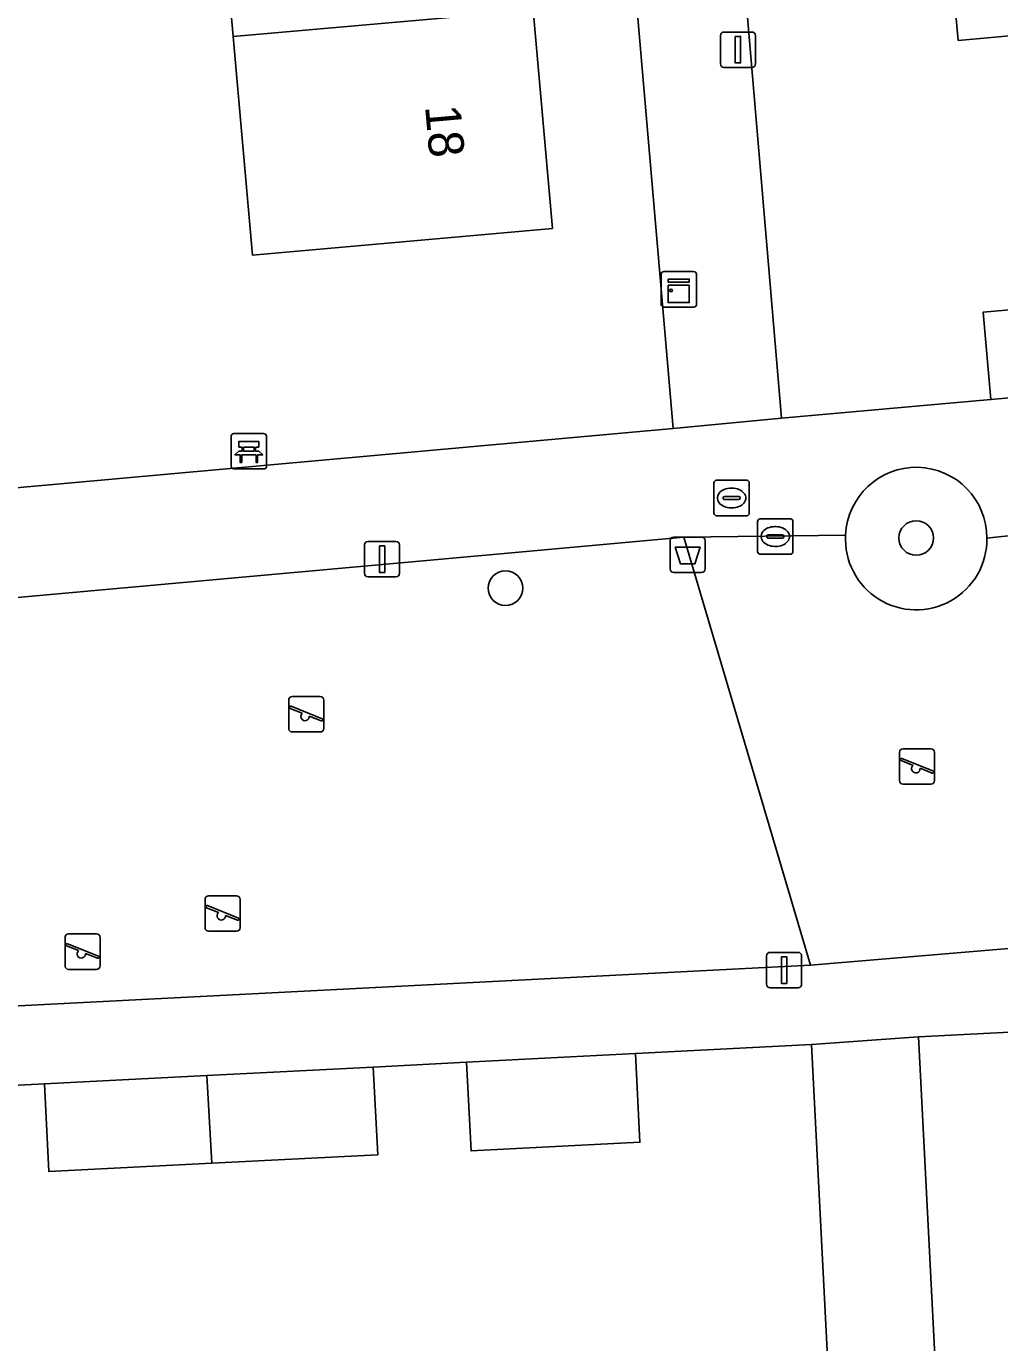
# Model space of a CAD drawing. Extents: x 160554 to 161248, y 385329 to 386506.
# Drawn here: x 160903.9 to 160931.4, y 385456.67 to 385493.85 of the extents above; entities that cross this region are included whole.
import ezdxf

# ---------------------------------------------------------------- set-up
doc = ezdxf.new("R2010")
doc.units = 0
for name, color, linetype in [('IMGEO_Afvalbak', 7, 'Continuous'), ('IMGEO_Bank', 7, 'Continuous'), ('IMGEO_Boom', 7, 'Continuous'), ('IMGEO_Brandkraan', 7, 'Continuous'), ('IMGEO_Erf', 7, 'Continuous'), ('IMGEO_Groenvoorziening', 7, 'Continuous'), ('IMGEO_Kast', 7, 'Continuous'), ('IMGEO_Lichtmast', 7, 'Continuous'), ('IMGEO_Pand', 7, 'Continuous'), ('IMGEO_Pand_nummerreeks', 7, 'Continuous'), ('IMGEO_Rioolput', 7, 'Continuous'), ('IMGEO_Speelvoorziening', 7, 'Continuous'), ('IMGEO_Voetpad_open', 7, 'Continuous')]:
    doc.layers.add(name, color=color, linetype=linetype)

msp = doc.modelspace()

# ---------------------------------------------------------------- linework, layer by layer
at = {"layer": 'IMGEO_Afvalbak'}
for p, q in [((160922.186, 385479.422), (160922.976, 385479.422)), ((160922.976, 385479.422), (160922.186, 385479.422)), ((160922.086, 385478.522), (160922.086, 385479.322)), ((160922.086, 385479.322), (160922.086, 385478.522)), ((160923.076, 385479.322), (160923.076, 385478.522)), ((160923.076, 385478.522), (160923.076, 385479.322)), ((160922.976, 385478.422), (160922.186, 385478.422)), ((160922.186, 385478.422), (160922.976, 385478.422))]:
    msp.add_line(p, q, dxfattribs=at)
msp.add_lwpolyline([(160922.229, 385479.136), (160922.933, 385479.136), (160922.784, 385478.666), (160922.378, 385478.666), (160922.229, 385479.136)], dxfattribs=at)
for centre, start, end in [((160922.186, 385479.322), 90, 180), ((160922.186, 385479.322), 90, 180), ((160922.976, 385479.322), 0, 90), ((160922.976, 385479.322), 360, 90), ((160922.186, 385478.522), 180, 270), ((160922.186, 385478.522), 180, 270), ((160922.976, 385478.522), 270, 0), ((160922.976, 385478.522), 270, 0)]:
    msp.add_arc(centre, 0.1, start, end, dxfattribs=at)
at = {"layer": 'IMGEO_Bank'}
for p, q in [((160909.758, 385482.345), (160910.599, 385482.345)), ((160910.599, 385482.345), (160909.758, 385482.345)), ((160909.683, 385481.42), (160909.683, 385482.261)), ((160909.683, 385482.261), (160909.683, 385481.42)), ((160909.992, 385481.851), (160909.992, 385481.957)), ((160910.036, 385481.957), (160910.036, 385481.851)), ((160910.324, 385481.963), (160910.042, 385481.963)), ((160910.33, 385481.851), (160910.33, 385481.957)), ((160910.374, 385481.957), (160910.374, 385481.851)), ((160910.683, 385482.27), (160910.683, 385481.429)), ((160910.683, 385481.429), (160910.683, 385482.27)), ((160910.38, 385481.743), (160909.987, 385481.743)), ((160910.042, 385481.845), (160910.324, 385481.845)), ((160910.608, 385481.345), (160909.767, 385481.345)), ((160909.767, 385481.345), (160910.608, 385481.345))]:
    msp.add_line(p, q, dxfattribs=at)
for points in [[(160909.986, 385481.963), (160909.9, 385481.963), (160909.9, 385482.124), (160910.463, 385482.124), (160910.463, 385481.963), (160910.38, 385481.963)], [(160909.93, 385481.743), (160909.788, 385481.743), (160909.9, 385481.845), (160909.986, 385481.845)], [(160909.98, 385481.736), (160909.98, 385481.529), (160909.937, 385481.529), (160909.937, 385481.736)], [(160910.38, 385481.845), (160910.463, 385481.845), (160910.575, 385481.743), (160910.436, 385481.743)], [(160910.43, 385481.736), (160910.43, 385481.529), (160910.386, 385481.529), (160910.386, 385481.736)]]:
    msp.add_lwpolyline(points, dxfattribs=at)
for centre, radius, start, end in [((160909.761, 385482.267), 0.0779, 92.4484, 184.2845), ((160909.761, 385482.267), 0.0779, 92.4484, 184.2845), ((160910.605, 385482.267), 0.0779, 2.4484, 94.2845), ((160910.605, 385482.267), 0.0779, 2.4484, 94.2845), ((160909.985, 385481.956), 0.00671, 2.8957, 87.1043), ((160910.042, 385481.956), 0.00671, 92.8957, 177.1043), ((160910.324, 385481.956), 0.00671, 2.8957, 87.1043), ((160910.381, 385481.956), 0.00671, 92.8957, 177.1043), ((160909.93, 385481.736), 0.00671, 2.8957, 87.1043), ((160909.987, 385481.736), 0.00671, 92.8957, 177.1043), ((160909.985, 385481.852), 0.00671, 272.8957, 357.1043), ((160910.042, 385481.852), 0.00671, 182.8957, 267.1043), ((160910.324, 385481.852), 0.00671, 272.8957, 357.1043), ((160910.381, 385481.852), 0.00671, 182.8957, 267.1043), ((160910.379, 385481.736), 0.00671, 2.8957, 87.1043), ((160910.436, 385481.736), 0.00671, 92.8957, 177.1043), ((160909.761, 385481.423), 0.0779, 182.4484, 274.2845), ((160909.761, 385481.423), 0.0779, 182.4484, 274.2845), ((160910.605, 385481.423), 0.0779, 272.4484, 4.2845), ((160910.605, 385481.423), 0.0779, 272.4484, 4.2845)]:
    msp.add_arc(centre, radius, start, end, dxfattribs=at)
at = {"layer": 'IMGEO_Boom'}
for centre in [(160929.039, 385479.396), (160917.433, 385477.979)]:
    msp.add_circle(centre, 0.489, dxfattribs=at)
at = {"layer": 'IMGEO_Brandkraan'}
for p, q in [((160923.321, 385480.099), (160923.321, 385480.951)), ((160923.396, 385481.025), (160924.248, 385481.025)), ((160924.322, 385480.951), (160924.322, 385480.099)), ((160923.58, 385480.519), (160923.58, 385480.531)), ((160924.018, 385480.482), (160923.62, 385480.482)), ((160923.623, 385480.568), (160924.021, 385480.568)), ((160923.809, 385480.805), (160923.834, 385480.805)), ((160924.064, 385480.531), (160924.064, 385480.519)), ((160923.832, 385480.245), (160923.807, 385480.245)), ((160924.248, 385480.025), (160923.396, 385480.025))]:
    msp.add_line(p, q, dxfattribs=at)
for points in [[(160923.321, 385480.099), (160923.321, 385480.951)], [(160923.396, 385481.025), (160924.248, 385481.025)], [(160924.322, 385480.951), (160924.322, 385480.099)], [(160924.248, 385480.025), (160923.396, 385480.025)]]:
    msp.add_lwpolyline(points, dxfattribs=at)
for centre, radius, start, end in [((160923.398, 385480.949), 0.0765, 91.552, 178.448), ((160923.398, 385480.949), 0.0765, 91.552, 178.448), ((160924.246, 385480.949), 0.0765, 1.552, 88.448), ((160924.246, 385480.949), 0.0765, 1.552, 88.448), ((160923.62, 385480.528), 0.0403, 85.8775, 175.7526), ((160923.617, 385480.518), 0.0366, 178.938, 274.7102), ((160924.021, 385480.525), 0.043, 264.8664, 352.4533), ((160924.025, 385480.53), 0.0386, 1.7309, 96.639), ((160923.398, 385480.101), 0.0765, 181.552, 268.448), ((160923.398, 385480.101), 0.0765, 181.552, 268.448), ((160924.246, 385480.101), 0.0765, 271.552, 358.448), ((160924.246, 385480.101), 0.0765, 271.552, 358.448)]:
    msp.add_arc(centre, radius, start, end, dxfattribs=at)
for centre, major_axis, ratio, start_param, end_param in [((160923.808, 385480.525), (-0.387, 0.002), 0.722429, 4.712389, 7.853982), ((160923.833, 385480.525), (-0.39, 0.002), 0.717154, 1.570796, 4.712389)]:
    msp.add_ellipse(centre, major_axis=major_axis, ratio=ratio, start_param=start_param, end_param=end_param, dxfattribs=at)
at = {"layer": 'IMGEO_Erf'}
msp.add_lwpolyline([(160907.099, 385523.44), (160906.571, 385529.417), (160906.043, 385535.394), (160905.5, 385541.541), (160913.975, 385542.309), (160914.52, 385536.143), (160915.048, 385530.166), (160915.575, 385524.189), (160916.103, 385518.213), (160916.631, 385512.236), (160917.159, 385506.259), (160917.687, 385500.282), (160917.712, 385500), (160918.215, 385494.306), (160918.76, 385488.141), (160910.284, 385487.387), (160909.739, 385493.557), (160909.211, 385499.533), (160909.17, 385500), (160908.683, 385505.51), (160908.155, 385511.487), (160907.627, 385517.464)], close=True, dxfattribs=at)
for points in [[(160899.584, 385494.338), (160899.871, 385491.211), (160902.36, 385491.394), (160902.709, 385486.637), (160900.22, 385486.454), (160900.653, 385480.551), (160900.782, 385480.563), (160922.169, 385482.49), (160920.66, 385500)], [(160923.776, 385500), (160925.231, 385482.784), (160931.149, 385483.306), (160930.931, 385485.774), (160935.634, 385486.189), (160935.852, 385483.721), (160938.58, 385483.961), (160938.366, 385486.39), (160943.083, 385486.806), (160947.62, 385487.206), (160947.834, 385484.777), (160950.596, 385485.021), (160950.381, 385487.456), (160955.111, 385487.873), (160959.507, 385488.261), (160959.722, 385485.826), (160962.492, 385486.07), (160962.273, 385488.558), (160966.992, 385488.975), (160967.211, 385486.487), (160968.607, 385486.61), (160968.389, 385489.082), (160973.383, 385489.523), (160972.572, 385497.288)], [(160935.207, 385493.9), (160930.227, 385493.449), (160929.632, 385500)], [(160950.246, 385437.45), (160952.033, 385437.559), (160951.919, 385440.23), (160949.466, 385440.129), (160949.275, 385444.764), (160949.082, 385449.441), (160951.536, 385449.542), (160951.427, 385452.25), (160948.811, 385452.143), (160948.617, 385456.879), (160951.233, 385456.986), (160950.644, 385466.407), (160929.105, 385465.306), (160932.057, 385407.596)], [(160927.066, 385445.771), (160926.084, 385465.091), (160921.103, 385464.835), (160921.231, 385462.33), (160916.46, 385462.086), (160916.331, 385464.591), (160913.696, 385464.455), (160913.823, 385461.978), (160909.133, 385461.737), (160904.536, 385461.501), (160904.409, 385463.978), (160901.665, 385463.837)]]:
    msp.add_lwpolyline(points, dxfattribs=at)
at = {"layer": 'IMGEO_Groenvoorziening'}
msp.add_lwpolyline([(160877.628, 385464.849), (160920.914, 385467.068), (160926.05, 385467.331), (160922.473, 385479.418), (160917.394, 385478.959), (160874.775, 385475.11), (160874.993, 385471.113), (160875.156, 385468.116), (160875.216, 385467.018)], dxfattribs=at)
for centre, radius, start, end in [((160929.039, 385479.396), 1.997, 359.7779, 177.6104), ((160929.038, 385479.363), 1.998, 176.6606, 0.7277)]:
    msp.add_arc(centre, radius, start, end, dxfattribs=at)
at = {"layer": 'IMGEO_Kast'}
for p, q in [((160921.832, 385485.994), (160921.832, 385486.835)), ((160921.832, 385486.835), (160921.832, 385485.994)), ((160921.907, 385486.919), (160922.748, 385486.919)), ((160922.748, 385486.919), (160921.907, 385486.919)), ((160922.832, 385486.844), (160922.832, 385486.003)), ((160922.832, 385486.003), (160922.832, 385486.844)), ((160922.757, 385485.919), (160921.916, 385485.919)), ((160921.916, 385485.919), (160922.757, 385485.919))]:
    msp.add_line(p, q, dxfattribs=at)
for points in [[(160922.027, 385486.709), (160922.627, 385486.709), (160922.627, 385486.624), (160922.027, 385486.624), (160922.027, 385486.709)], [(160922.027, 385486.534), (160922.627, 385486.534), (160922.627, 385486.045), (160922.027, 385486.045), (160922.027, 385486.534)]]:
    msp.add_lwpolyline(points, dxfattribs=at)
msp.add_circle((160922.111, 385486.383), 0.0377, dxfattribs=at)
for centre, start, end in [((160921.91, 385486.841), 92.4484, 184.2845), ((160921.91, 385486.841), 92.4484, 184.2845), ((160922.754, 385486.841), 2.4484, 94.2845), ((160922.754, 385486.841), 2.4484, 94.2845), ((160921.91, 385485.997), 182.4484, 274.2845), ((160921.91, 385485.997), 182.4484, 274.2845), ((160922.754, 385485.997), 272.4484, 4.2845), ((160922.754, 385485.997), 272.4484, 4.2845)]:
    msp.add_arc(centre, 0.0779, start, end, dxfattribs=at)
at = {"layer": 'IMGEO_Lichtmast'}
for p, q in [((160923.506, 385492.786), (160923.506, 385493.586)), ((160923.506, 385493.586), (160923.506, 385492.786)), ((160923.606, 385493.686), (160924.396, 385493.686)), ((160924.396, 385493.686), (160923.606, 385493.686)), ((160924.496, 385493.586), (160924.496, 385492.786)), ((160924.496, 385492.786), (160924.496, 385493.586)), ((160924.396, 385492.686), (160923.606, 385492.686)), ((160923.606, 385492.686), (160924.396, 385492.686)), ((160913.45, 385478.399), (160913.45, 385479.199)), ((160913.45, 385479.199), (160913.45, 385478.399)), ((160913.55, 385479.299), (160914.34, 385479.299)), ((160914.34, 385479.299), (160913.55, 385479.299)), ((160914.44, 385479.199), (160914.44, 385478.399)), ((160914.44, 385478.399), (160914.44, 385479.199)), ((160914.34, 385478.299), (160913.55, 385478.299)), ((160913.55, 385478.299), (160914.34, 385478.299)), ((160924.811, 385466.793), (160924.811, 385467.593)), ((160924.811, 385467.593), (160924.811, 385466.793)), ((160924.911, 385467.693), (160925.701, 385467.693)), ((160925.701, 385467.693), (160924.911, 385467.693)), ((160925.801, 385467.593), (160925.801, 385466.793)), ((160925.801, 385466.793), (160925.801, 385467.593)), ((160925.701, 385466.693), (160924.911, 385466.693)), ((160924.911, 385466.693), (160925.701, 385466.693))]:
    msp.add_line(p, q, dxfattribs=at)
for points in [[(160923.926, 385493.561), (160924.076, 385493.561), (160924.076, 385492.811), (160923.926, 385492.811), (160923.926, 385493.561)], [(160913.87, 385479.174), (160914.02, 385479.174), (160914.02, 385478.424), (160913.87, 385478.424), (160913.87, 385479.174)], [(160925.231, 385467.568), (160925.381, 385467.568), (160925.381, 385466.818), (160925.231, 385466.818), (160925.231, 385467.568)]]:
    msp.add_lwpolyline(points, dxfattribs=at)
for centre, start, end in [((160923.606, 385493.586), 90, 180), ((160923.606, 385493.586), 90, 180), ((160924.396, 385493.586), 0, 90), ((160924.396, 385493.586), 360, 90), ((160923.606, 385492.786), 180, 270), ((160923.606, 385492.786), 180, 270), ((160924.396, 385492.786), 270, 0), ((160924.396, 385492.786), 270, 0), ((160913.55, 385479.199), 90, 180), ((160913.55, 385479.199), 90, 180), ((160914.34, 385479.199), 0, 90), ((160914.34, 385479.199), 360, 90), ((160913.55, 385478.399), 180, 270), ((160913.55, 385478.399), 180, 270), ((160914.34, 385478.399), 270, 0), ((160914.34, 385478.399), 270, 0), ((160924.911, 385467.593), 90, 180), ((160924.911, 385467.593), 90, 180), ((160925.701, 385467.593), 0, 90), ((160925.701, 385467.593), 360, 90), ((160924.911, 385466.793), 180, 270), ((160924.911, 385466.793), 180, 270), ((160925.701, 385466.793), 270, 0), ((160925.701, 385466.793), 270, 0)]:
    msp.add_arc(centre, 0.1, start, end, dxfattribs=at)
at = {"layer": 'IMGEO_Pand'}
for points in [[(160935.799, 385501.116), (160929.582, 385500.547), (160929.632, 385500), (160930.227, 385493.449), (160935.207, 385493.9), (160936.449, 385494.013), (160935.901, 385500)], [(160918.215, 385494.306), (160917.712, 385500), (160917.687, 385500.282), (160914.495, 385500), (160909.211, 385499.533), (160909.739, 385493.557)], [(160909.739, 385493.557), (160910.284, 385487.387), (160918.76, 385488.141), (160918.215, 385494.306)], [(160935.852, 385483.721), (160935.634, 385486.189), (160930.931, 385485.774), (160931.149, 385483.306)], [(160916.331, 385464.591), (160916.46, 385462.086), (160921.231, 385462.33), (160921.103, 385464.835)], [(160904.409, 385463.978), (160904.536, 385461.501), (160909.133, 385461.737), (160908.998, 385464.214)], [(160908.998, 385464.214), (160909.133, 385461.737), (160913.823, 385461.978), (160913.696, 385464.455)]]:
    msp.add_lwpolyline(points, close=True, dxfattribs=at)
at = {"layer": 'IMGEO_Rioolput'}
for p, q in [((160924.555, 385479.012), (160924.555, 385479.864)), ((160924.63, 385479.938), (160925.482, 385479.938)), ((160925.556, 385479.864), (160925.556, 385479.012)), ((160924.814, 385479.432), (160924.814, 385479.444)), ((160925.252, 385479.395), (160924.854, 385479.395)), ((160924.857, 385479.481), (160925.255, 385479.481)), ((160925.043, 385479.718), (160925.068, 385479.718)), ((160925.298, 385479.444), (160925.298, 385479.432)), ((160925.066, 385479.158), (160925.041, 385479.158)), ((160925.482, 385478.938), (160924.63, 385478.938))]:
    msp.add_line(p, q, dxfattribs=at)
for points in [[(160924.555, 385479.012), (160924.555, 385479.864)], [(160924.63, 385479.938), (160925.482, 385479.938)], [(160925.556, 385479.864), (160925.556, 385479.012)], [(160925.482, 385478.938), (160924.63, 385478.938)]]:
    msp.add_lwpolyline(points, dxfattribs=at)
for centre, radius, start, end in [((160924.632, 385479.862), 0.0765, 91.552, 178.448), ((160924.632, 385479.862), 0.0765, 91.552, 178.448), ((160925.48, 385479.862), 0.0765, 1.552, 88.448), ((160925.48, 385479.862), 0.0765, 1.552, 88.448), ((160924.854, 385479.441), 0.0403, 85.8775, 175.7526), ((160924.851, 385479.431), 0.0366, 178.938, 274.7102), ((160925.255, 385479.438), 0.043, 264.8664, 352.4533), ((160925.259, 385479.443), 0.0386, 1.7309, 96.639), ((160924.632, 385479.014), 0.0765, 181.552, 268.448), ((160924.632, 385479.014), 0.0765, 181.552, 268.448), ((160925.48, 385479.014), 0.0765, 271.552, 358.448), ((160925.48, 385479.014), 0.0765, 271.552, 358.448)]:
    msp.add_arc(centre, radius, start, end, dxfattribs=at)
for centre, major_axis, ratio, start_param, end_param in [((160925.042, 385479.438), (-0.387, 0.002), 0.722429, 4.712389, 7.853982), ((160925.067, 385479.438), (-0.39, 0.002), 0.717154, 1.570796, 4.712389)]:
    msp.add_ellipse(centre, major_axis=major_axis, ratio=ratio, start_param=start_param, end_param=end_param, dxfattribs=at)
at = {"layer": 'IMGEO_Speelvoorziening'}
for p, q in [((160911.409, 385474.918), (160912.199, 385474.918)), ((160912.199, 385474.918), (160911.409, 385474.918)), ((160911.309, 385474.018), (160911.309, 385474.818)), ((160911.309, 385474.818), (160911.309, 385474.018)), ((160911.692, 385474.446), (160911.353, 385474.583)), ((160911.378, 385474.643), (160912.254, 385474.29)), ((160912.299, 385474.818), (160912.299, 385474.018)), ((160912.299, 385474.018), (160912.299, 385474.818)), ((160912.23, 385474.23), (160911.89, 385474.367)), ((160912.199, 385473.918), (160911.409, 385473.918)), ((160911.409, 385473.918), (160912.199, 385473.918)), ((160928.665, 385473.444), (160929.455, 385473.444)), ((160929.455, 385473.444), (160928.665, 385473.444)), ((160928.565, 385472.544), (160928.565, 385473.344)), ((160928.565, 385473.344), (160928.565, 385472.544)), ((160928.948, 385472.972), (160928.609, 385473.109)), ((160928.634, 385473.169), (160929.51, 385472.816)), ((160929.555, 385473.344), (160929.555, 385472.544)), ((160929.555, 385472.544), (160929.555, 385473.344)), ((160929.486, 385472.756), (160929.146, 385472.893)), ((160929.455, 385472.444), (160928.665, 385472.444)), ((160928.665, 385472.444), (160929.455, 385472.444)), ((160908.944, 385468.389), (160908.944, 385469.189)), ((160908.944, 385469.189), (160908.944, 385468.389)), ((160909.327, 385468.817), (160908.988, 385468.954)), ((160909.013, 385469.014), (160909.889, 385468.661)), ((160909.044, 385469.289), (160909.834, 385469.289)), ((160909.834, 385469.289), (160909.044, 385469.289)), ((160909.934, 385469.189), (160909.934, 385468.389)), ((160909.934, 385468.389), (160909.934, 385469.189)), ((160909.865, 385468.601), (160909.525, 385468.738)), ((160905.089, 385468.214), (160905.879, 385468.214)), ((160905.879, 385468.214), (160905.089, 385468.214)), ((160909.834, 385468.289), (160909.044, 385468.289)), ((160909.044, 385468.289), (160909.834, 385468.289)), ((160904.989, 385467.314), (160904.989, 385468.114)), ((160904.989, 385468.114), (160904.989, 385467.314)), ((160905.372, 385467.742), (160905.033, 385467.879)), ((160905.058, 385467.939), (160905.934, 385467.586)), ((160905.979, 385468.114), (160905.979, 385467.314)), ((160905.979, 385467.314), (160905.979, 385468.114)), ((160905.91, 385467.526), (160905.57, 385467.663)), ((160905.879, 385467.214), (160905.089, 385467.214)), ((160905.089, 385467.214), (160905.879, 385467.214))]:
    msp.add_line(p, q, dxfattribs=at)
for centre, radius, start, end in [((160911.409, 385474.818), 0.1, 90, 180), ((160911.409, 385474.818), 0.1, 90, 180), ((160912.199, 385474.818), 0.1, 0, 90), ((160912.199, 385474.818), 0.1, 360, 90), ((160911.366, 385474.613), 0.0327, 68.078, 248.078), ((160911.771, 385474.356), 0.12, 130.9928, 5.1632), ((160912.242, 385474.26), 0.0327, 248.078, 68.078), ((160911.409, 385474.018), 0.1, 180, 270), ((160911.409, 385474.018), 0.1, 180, 270), ((160912.199, 385474.018), 0.1, 270, 0), ((160912.199, 385474.018), 0.1, 270, 0), ((160928.665, 385473.344), 0.1, 90, 180), ((160928.665, 385473.344), 0.1, 90, 180), ((160929.455, 385473.344), 0.1, 0, 90), ((160929.455, 385473.344), 0.1, 360, 90), ((160928.622, 385473.139), 0.0327, 68.078, 248.078), ((160929.027, 385472.882), 0.12, 130.9928, 5.1632), ((160929.498, 385472.786), 0.0327, 248.078, 68.078), ((160928.665, 385472.544), 0.1, 180, 270), ((160928.665, 385472.544), 0.1, 180, 270), ((160929.455, 385472.544), 0.1, 270, 0), ((160929.455, 385472.544), 0.1, 270, 0), ((160909.044, 385469.189), 0.1, 90, 180), ((160909.044, 385469.189), 0.1, 90, 180), ((160909.001, 385468.984), 0.0327, 68.078, 248.078), ((160909.834, 385469.189), 0.1, 0, 90), ((160909.834, 385469.189), 0.1, 360, 90), ((160909.406, 385468.727), 0.12, 130.9928, 5.1632), ((160909.877, 385468.631), 0.0327, 248.078, 68.078), ((160905.089, 385468.114), 0.1, 90, 180), ((160905.089, 385468.114), 0.1, 90, 180), ((160905.879, 385468.114), 0.1, 0, 90), ((160905.879, 385468.114), 0.1, 360, 90), ((160909.044, 385468.389), 0.1, 180, 270), ((160909.044, 385468.389), 0.1, 180, 270), ((160909.834, 385468.389), 0.1, 270, 0), ((160909.834, 385468.389), 0.1, 270, 0), ((160905.046, 385467.909), 0.0327, 68.078, 248.078), ((160905.451, 385467.652), 0.12, 130.9928, 5.1632), ((160905.922, 385467.556), 0.0327, 248.078, 68.078), ((160905.089, 385467.314), 0.1, 180, 270), ((160905.089, 385467.314), 0.1, 180, 270), ((160905.879, 385467.314), 0.1, 270, 0), ((160905.879, 385467.314), 0.1, 270, 0)]:
    msp.add_arc(centre, radius, start, end, dxfattribs=at)
at = {"layer": 'IMGEO_Voetpad_open'}
for points in [[(160917.951, 385544.1), (160917.04, 385541.995), (160920.66, 385500), (160922.169, 385482.49), (160925.231, 385482.784), (160923.776, 385500), (160923.539, 385502.802), (160922.751, 385512.494)], [(160935.852, 385483.721), (160931.149, 385483.306), (160925.231, 385482.784), (160922.169, 385482.49), (160900.782, 385480.563), (160900.653, 385480.551), (160899.308, 385480.43), (160899.294, 385480.429), (160844.078, 385475.481), (160835.652, 385474.705), (160836.409, 385471.526), (160857.008, 385473.35), (160871.661, 385474.647), (160874.775, 385475.11), (160917.394, 385478.959), (160922.473, 385479.418), (160927.044, 385479.479)], [(160931.036, 385479.388), (160942.842, 385480.689)], [(160942.842, 385480.689), (160931.036, 385479.388)], [(160927.044, 385479.479), (160922.473, 385479.418), (160926.05, 385467.331), (160951.932, 385469.506), (160951.79, 385471.951), (160951.48, 385477.297)], [(161073.558, 385475.649), (161059.018, 385474.939), (161039.256, 385473.975), (161034.076, 385473.696), (161021.904, 385472.987), (161006.397, 385472.211), (161000.588, 385471.974), (161000, 385471.944), (160988.554, 385471.363), (160987.92, 385471.331), (160951.932, 385469.506), (160926.05, 385467.331), (160920.914, 385467.068), (160877.628, 385464.849)], [(160875.216, 385467.018), (160875.156, 385468.116), (160874.993, 385471.113), (160874.775, 385475.11), (160871.661, 385474.647), (160871.994, 385468.436), (160872.321, 385462.323), (160875.415, 385462.489), (160878.864, 385462.667), (160883.751, 385462.918), (160885.104, 385462.987), (160889.692, 385463.223), (160892.331, 385463.358), (160896.979, 385463.597), (160901.665, 385463.837), (160904.409, 385463.978), (160908.998, 385464.214), (160913.696, 385464.455), (160916.331, 385464.591), (160921.103, 385464.835), (160926.084, 385465.091), (160929.105, 385465.306), (160950.644, 385466.407)], [(160932.057, 385407.596), (160929.105, 385465.306), (160926.084, 385465.091), (160927.066, 385445.771), (160927.07, 385445.742), (160927.718, 385434.204), (160927.711, 385434.087), (160928.798, 385410.012), (160930.421, 385378.278), (160930.613, 385374.533), (160930.677, 385373.303), (160930.876, 385369.442), (160932.172, 385344.383), (160938.642, 385344.628), (160938.716, 385344.635)]]:
    msp.add_lwpolyline(points, dxfattribs=at)
for centre, radius, start, end in [((160929.039, 385479.396), 1.997, 359.7779, 177.6104), ((160929.038, 385479.363), 1.998, 176.6606, 0.7277)]:
    msp.add_arc(centre, radius, start, end, dxfattribs=at)

# ---------------------------------------------------------------- texts
at = {"layer": 'IMGEO_Pand_nummerreeks'}
msp.add_text('18', height=1, rotation=275.0785, dxfattribs=at).set_placement((160915.16, 385491.588))

doc.saveas('drawing.dxf')
